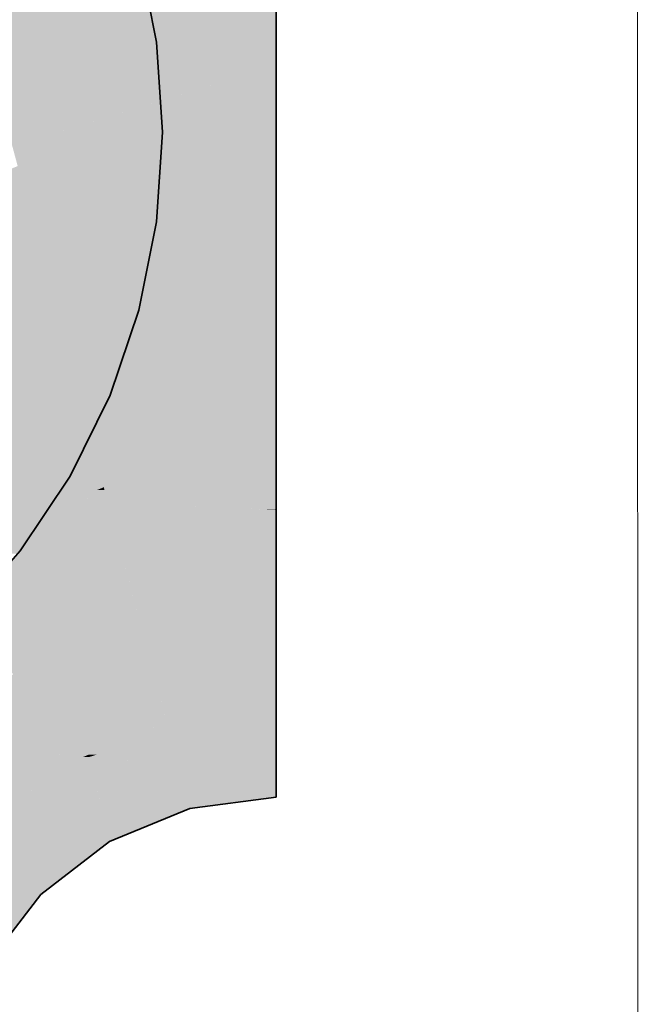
# Model space of a CAD drawing. Extents: x -223 to 557, y -138 to 606.
# Tile 282 of 347: x 310.025 to 310.568, y 208.172 to 209.031. Entities that reach past the tile are written whole.
import ezdxf
from ezdxf.lldxf.tags import DXFTag

# ---------------------------------------------------------------- set-up
doc = ezdxf.new("R2010")
doc.units = 0
doc.layers.get('0').update_dxf_attribs({"lineweight": 35})
doc.layers.add('0-Shading', color=7, linetype='Continuous', lineweight=35)
doc.layers.add('5_EG-HLSE', color=7, linetype='Continuous', lineweight=25)
doc.layers.add('H_Ruecklauf', color=5, linetype='Continuous', lineweight=35, true_color=0x0000ff)
tags = doc.linetypes.add('ALL_S14', pattern=[0.002, 0.001, -0.001]).pattern_tags.tags
tags[6:7] = [DXFTag(74, 4), DXFTag(75, 0), DXFTag(340, '0'), DXFTag(46, 1.0), DXFTag(50, 0.0), DXFTag(44, 0.0), DXFTag(45, 0.0)]
tags[4:5] = [DXFTag(74, 4), DXFTag(75, 0), DXFTag(340, '0'), DXFTag(46, 1.0), DXFTag(50, 0.0), DXFTag(44, 0.0), DXFTag(45, 0.0)]

# ---------------------------------------------------------------- blocks, each defined once
blk = doc.blocks.new('Shading-A07ALDTN1N', base_point=(309.58734, 208.61743))
at = {"layer": '0-Shading', "color": 5, "true_color": 0x0000fa}
for points in [[(309.99353, 209.01498), (310.24875, 209.11388), (309.96703, 209.11388)], [(310.24875, 209.01498), (309.99353, 209.01498), (310.24875, 209.11388)], [(310.00004, 208.99068), (310.24875, 209.01498), (309.99353, 209.01498)], [(310.24875, 208.99068), (310.00004, 208.99068), (310.24875, 209.01498)], [(310.01895, 208.92012), (310.24875, 208.99068), (310.00004, 208.99068)], [(310.24875, 208.93251), (310.05931, 208.93251), (310.24875, 208.99068)], [(310.15465, 208.92012), (310.01895, 208.92012), (310.24875, 208.93251)], [(310.01895, 208.92012), (310.24875, 208.93251), (310.05931, 208.93251)], [(310.24875, 208.90733), (310.05754, 208.90733), (310.24875, 208.93251)], [(310.02359, 208.90286), (310.15465, 208.92012), (310.01895, 208.92012)], [(310.23177, 208.90286), (310.02359, 208.90286), (310.24875, 208.90733)], [(310.02359, 208.90286), (310.24875, 208.90733), (310.05754, 208.90733)], [(310.24875, 208.85165), (310.03732, 208.85165), (310.24875, 208.90733)], [(310.03732, 208.85165), (309.89996, 208.85165), (310.02359, 208.90286)], [(310.03732, 208.85165), (310.23177, 208.90286), (310.02359, 208.90286)], [(309.90634, 208.81595), (309.81375, 208.81595), (310.03732, 208.85165)], [(309.81375, 208.81595), (310.03732, 208.85165), (309.89996, 208.85165)], [(310.05273, 208.79414), (309.82635, 208.79414), (310.03732, 208.85165)], [(310.09334, 208.6425), (310.24875, 208.85165), (310.03732, 208.85165)], [(310.24875, 208.6425), (310.09334, 208.6425), (310.24875, 208.85165)], [(310.09863, 208.62274), (310.05273, 208.79414), (309.82635, 208.79414)], [(310.03319, 208.66394), (309.90152, 208.66394), (309.82635, 208.79414)], [(310.09296, 208.62038), (309.92668, 208.62038), (309.90152, 208.66394)], [(310.08256, 208.62274), (310.03319, 208.66394), (309.90152, 208.66394)], [(310.09863, 208.62274), (310.08256, 208.62274), (310.03319, 208.66394)], [(310.09863, 208.62274), (310.24875, 208.6425), (310.09334, 208.6425)], [(310.08484, 208.62222), (310.09863, 208.62274), (310.08256, 208.62274)], [(310.09739, 208.62222), (310.08484, 208.62222), (310.09863, 208.62274)], [(310.09296, 208.62038), (310.09739, 208.62222), (310.08484, 208.62222)], [(309.95877, 208.5648), (310.09296, 208.62038), (309.92668, 208.62038)]]:
    blk.add_solid(points, dxfattribs=at)
at = {"layer": '0-Shading', "color": 172, "true_color": 0x0000d9}
for points in [[(310.24875, 208.62274), (310.09863, 208.62274), (310.24875, 208.6425)], [(310.09921, 208.62057), (310.09343, 208.62057), (310.09863, 208.62274)], [(310.09921, 208.62057), (310.24875, 208.62274), (310.09863, 208.62274)], [(310.24875, 208.62057), (310.09921, 208.62057), (310.24875, 208.62274)], [(310.06509, 208.59763), (310.03802, 208.59763), (310.09296, 208.62038)], [(310.10229, 208.60912), (310.07917, 208.60912), (310.09927, 208.62038)], [(310.07917, 208.60912), (310.09927, 208.62038), (310.09296, 208.62038)], [(310.09927, 208.62038), (310.09296, 208.62038), (310.09921, 208.62057)], [(310.09296, 208.62038), (310.09921, 208.62057), (310.09343, 208.62057)], [(310.19886, 208.60912), (310.10229, 208.60912), (310.09921, 208.62057)], [(310.24875, 208.60338), (310.24875, 208.62057), (310.09921, 208.62057)], [(310.10537, 208.59763), (310.06509, 208.59763), (310.10229, 208.60912)], [(310.06509, 208.59763), (310.10229, 208.60912), (310.07917, 208.60912)], [(310.24875, 208.60298), (310.10394, 208.60298), (310.10229, 208.60912)], [(310.23928, 208.60338), (310.19886, 208.60912), (310.10229, 208.60912)], [(310.24875, 208.60338), (310.23928, 208.60338), (310.19886, 208.60912)], [(310.02495, 208.5648), (309.95877, 208.5648), (310.06509, 208.59763)], [(309.95877, 208.5648), (310.06509, 208.59763), (310.03802, 208.59763)], [(310.12402, 208.52805), (309.97998, 208.52805), (310.10537, 208.59763)], [(309.97998, 208.52805), (310.10537, 208.59763), (310.06509, 208.59763)], [(310.1319, 208.49866), (310.24875, 208.60298), (310.10394, 208.60298)], [(310.24875, 208.49866), (310.1319, 208.49866), (310.24875, 208.60298)], [(310.24875, 208.60298), (310.24875, 208.60338), (310.23928, 208.60338)], [(310.1319, 208.49866), (310.02621, 208.49866), (309.97998, 208.52805)], [(310.15359, 208.41768), (310.04369, 208.41768), (309.97998, 208.52805)], [(310.1319, 208.49866), (310.12402, 208.52805), (309.97998, 208.52805)], [(310.15359, 208.41768), (310.1319, 208.49866), (310.02621, 208.49866)], [(310.24875, 208.47278), (310.13883, 208.47278), (310.1319, 208.49866)], [(310.24875, 208.47278), (310.24875, 208.49866), (310.1319, 208.49866)], [(310.15024, 208.43021), (310.24875, 208.47278), (310.13883, 208.47278)], [(310.24875, 208.43021), (310.15024, 208.43021), (310.24875, 208.47278)], [(310.04773, 208.41072), (309.96194, 208.41072), (309.9472, 208.45921)], [(310.04773, 208.41072), (310.01973, 208.45921), (309.9472, 208.45921)], [(310.15359, 208.41768), (310.24875, 208.43021), (310.15024, 208.43021)], [(310.04602, 208.41364), (310.15359, 208.41768), (310.04369, 208.41768)], [(310.14384, 208.41364), (310.04602, 208.41364), (310.15359, 208.41768)], [(309.97098, 208.38095), (310.04773, 208.41072), (309.96194, 208.41072)], [(310.06491, 208.38095), (309.97098, 208.38095), (310.04773, 208.41072)], [(310.04773, 208.41072), (310.14384, 208.41364), (310.04602, 208.41364)], [(310.1368, 208.41072), (310.04773, 208.41072), (310.14384, 208.41364)], [(310.08575, 208.38957), (310.05994, 208.38957), (310.04773, 208.41072)], [(310.08575, 208.38957), (310.1368, 208.41072), (310.04773, 208.41072)], [(310.06491, 208.38095), (310.08575, 208.38957), (310.05994, 208.38957)], [(309.98874, 208.32251), (310.06491, 208.38095), (309.97098, 208.38095)]]:
    blk.add_solid(points, dxfattribs=at)
at = {"layer": '0-Shading', "color": 174, "true_color": 0x0000a0}
for points in [[(310.24875, 208.41768), (310.15359, 208.41768), (310.24875, 208.43021)], [(310.15591, 208.40904), (310.13275, 208.40904), (310.15359, 208.41768)], [(310.15591, 208.40904), (310.24875, 208.41768), (310.15359, 208.41768)], [(310.24875, 208.40904), (310.15591, 208.40904), (310.24875, 208.41768)], [(310.09286, 208.38957), (310.08575, 208.38957), (310.15591, 208.40904)], [(310.08575, 208.38957), (310.15591, 208.40904), (310.13275, 208.40904)], [(310.15958, 208.39534), (310.11151, 208.39534), (310.15591, 208.40904)], [(310.24875, 208.40515), (310.15695, 208.40515), (310.15591, 208.40904)], [(310.24875, 208.40515), (310.24875, 208.40904), (310.15591, 208.40904)], [(310.15958, 208.39534), (310.24875, 208.40515), (310.15695, 208.40515)], [(310.24875, 208.39534), (310.15958, 208.39534), (310.24875, 208.40515)], [(310.16119, 208.38933), (310.09207, 208.38933), (310.16026, 208.39281)], [(310.09207, 208.38933), (310.16026, 208.39281), (310.1033, 208.39281)], [(310.16026, 208.39281), (310.1033, 208.39281), (310.15958, 208.39534)], [(310.1033, 208.39281), (310.15958, 208.39534), (310.11151, 208.39534)], [(310.21149, 208.38658), (310.16193, 208.38658), (310.15958, 208.39534)], [(310.24875, 208.38029), (310.24875, 208.39534), (310.15958, 208.39534)], [(310.08777, 208.38095), (310.06491, 208.38095), (310.08621, 208.38753)], [(310.06491, 208.38095), (310.08621, 208.38753), (310.08081, 208.38753)], [(310.08621, 208.38753), (310.08081, 208.38753), (310.08575, 208.38957)], [(310.09207, 208.38933), (310.08581, 208.38933), (310.08575, 208.38957)], [(310.09207, 208.38933), (310.09286, 208.38957), (310.08575, 208.38957)], [(310.08621, 208.38753), (310.09207, 208.38933), (310.08581, 208.38933)], [(310.13344, 208.38753), (310.08621, 208.38753), (310.13412, 208.38768)], [(310.08621, 208.38753), (310.13412, 208.38768), (310.08671, 208.38768)], [(310.08859, 208.3775), (310.13344, 208.38753), (310.08621, 208.38753)], [(310.13412, 208.38768), (310.08671, 208.38768), (310.09207, 208.38933)], [(310.08859, 208.3775), (310.16193, 208.38658), (310.12921, 208.38658)], [(310.16436, 208.3775), (310.08859, 208.3775), (310.16193, 208.38658)], [(310.16193, 208.38658), (310.16119, 208.38933), (310.09207, 208.38933)], [(310.16193, 208.38658), (310.12921, 208.38658), (310.13412, 208.38768)], [(310.24875, 208.36697), (310.16718, 208.36697), (310.16193, 208.38658)], [(310.18976, 208.38029), (310.21149, 208.38658), (310.16193, 208.38658)], [(310.24875, 208.38029), (310.18976, 208.38029), (310.21149, 208.38658)], [(310.09865, 208.32251), (309.98874, 208.32251), (310.06937, 208.3732)], [(309.98874, 208.32251), (310.06937, 208.3732), (310.05481, 208.3732)], [(310.06937, 208.3732), (310.05481, 208.3732), (310.06491, 208.38095)], [(310.06689, 208.3775), (310.08777, 208.38095), (310.06491, 208.38095)], [(310.08859, 208.3775), (310.06689, 208.3775), (310.08777, 208.38095)], [(310.06937, 208.3732), (310.08859, 208.3775), (310.06689, 208.3775)], [(310.08961, 208.3732), (310.06937, 208.3732), (310.08859, 208.3775)], [(310.10376, 208.31366), (310.08961, 208.3732), (310.06937, 208.3732)], [(310.09688, 208.34262), (310.16436, 208.3775), (310.08859, 208.3775)], [(310.17371, 208.34262), (310.09688, 208.34262), (310.16436, 208.3775)], [(310.24875, 208.36697), (310.24875, 208.38029), (310.18976, 208.38029)], [(310.17106, 208.35251), (310.24875, 208.36697), (310.16718, 208.36697)], [(310.24875, 208.35251), (310.17106, 208.35251), (310.24875, 208.36697)], [(310.17371, 208.34262), (310.24875, 208.35251), (310.17106, 208.35251)], [(310.10376, 208.31366), (310.17371, 208.34262), (310.09688, 208.34262)], [(310.00378, 208.31366), (310.09865, 208.32251), (309.98874, 208.32251)], [(310.10376, 208.31366), (310.00378, 208.31366), (310.09865, 208.32251)], [(310.06036, 208.28036), (310.10376, 208.31366), (310.00378, 208.31366)], [(310.0437, 208.26756), (310.01004, 208.26756), (310.00128, 208.30998)], [(310.06036, 208.28036), (310.0309, 208.28036), (310.00128, 208.30998)], [(310.06036, 208.28036), (310.01003, 208.30998), (310.00128, 208.30998)], [(310.0437, 208.26756), (310.06036, 208.28036), (310.0309, 208.28036)], [(310.01718, 208.23302), (310.0437, 208.26756), (310.01004, 208.26756)]]:
    blk.add_solid(points, dxfattribs=at)
blk = doc.blocks.new('Referenz-A07ALDUO1N', base_point=(-167.6747, -99.33001))
at = {"layer": '5_EG-HLSE', "color": 0, "linetype": 'ALL_S14', "lineweight": 13, "ltscale": 0.13}
blk.add_line((310.56389, 209.10806), (310.56798, 169.10806), dxfattribs=at)
blk = doc.blocks.new('Steigleitung Heizung-A07ALDZ41N', base_point=(301.06577, 200.4485))
at = {"color": 0, "lineweight": -2}
for p, q in [((310.14463, 209.01082), (310.12932, 209.0878)), ((310.14976, 208.93251), (310.14463, 209.01082)), ((310.14463, 208.85419), (310.14976, 208.93251)), ((310.12932, 208.77721), (310.14463, 208.85419)), ((310.10409, 208.7029), (310.12932, 208.77721)), ((310.06938, 208.63251), (310.10409, 208.7029)), ((310.02578, 208.56725), (310.06938, 208.63251)), ((309.97403, 208.50824), (310.02578, 208.56725))]:
    blk.add_line(p, q, dxfattribs=at)
blk = doc.blocks.new('Geometrie-A07ALE121N', base_point=(308.79877, 207.47514))
at = {"layer": 'H_Ruecklauf', "lineweight": -2}
for p, q in [((310.24876, 209.08262), (310.24876, 208.93251)), ((310.24876, 208.93251), (310.24876, 209.08262)), ((310.24876, 208.93251), (310.24876, 208.78239)), ((310.24876, 208.78239), (310.24876, 208.93251)), ((310.24876, 208.78239), (310.24876, 208.64251)), ((310.24876, 208.64251), (310.24876, 208.78239)), ((310.24876, 208.64251), (310.24876, 208.52238)), ((310.24876, 208.52238), (310.24876, 208.64251)), ((310.24876, 208.52238), (310.24876, 208.43021)), ((310.24876, 208.43021), (310.24876, 208.52238)), ((310.24876, 208.43021), (310.24876, 208.37227)), ((310.24876, 208.37227), (310.24876, 208.43021)), ((310.24876, 208.37227), (310.24876, 208.35251)), ((310.24876, 208.35251), (310.24876, 208.37227)), ((310.24876, 208.35251), (310.1737, 208.34262)), ((310.1737, 208.34262), (310.10376, 208.31365)), ((310.10376, 208.31365), (310.0437, 208.26757)), ((310.0437, 208.26757), (309.99761, 208.20751))]:
    blk.add_line(p, q, dxfattribs=at)

msp = doc.modelspace()

# ---------------------------------------------------------------- block references
at = {"color": 251, "lineweight": 25, "ltscale": 0.25, "true_color": 0x585858}
msp.add_blockref('Referenz-A07ALDUO1N', (-167.6747, -99.33001), dxfattribs=at)
at = {"linetype": 'Continuous', "ltscale": 0.35}
msp.add_blockref('Geometrie-A07ALE121N', (308.79877, 207.47514), dxfattribs=at)
msp.add_blockref('Shading-A07ALDTN1N', (309.58734, 208.61743))
at = {"layer": 'H_Ruecklauf', "ltscale": 0.35}
msp.add_blockref('Steigleitung Heizung-A07ALDZ41N', (301.06577, 200.4485), dxfattribs=at)

doc.saveas('drawing.dxf')
